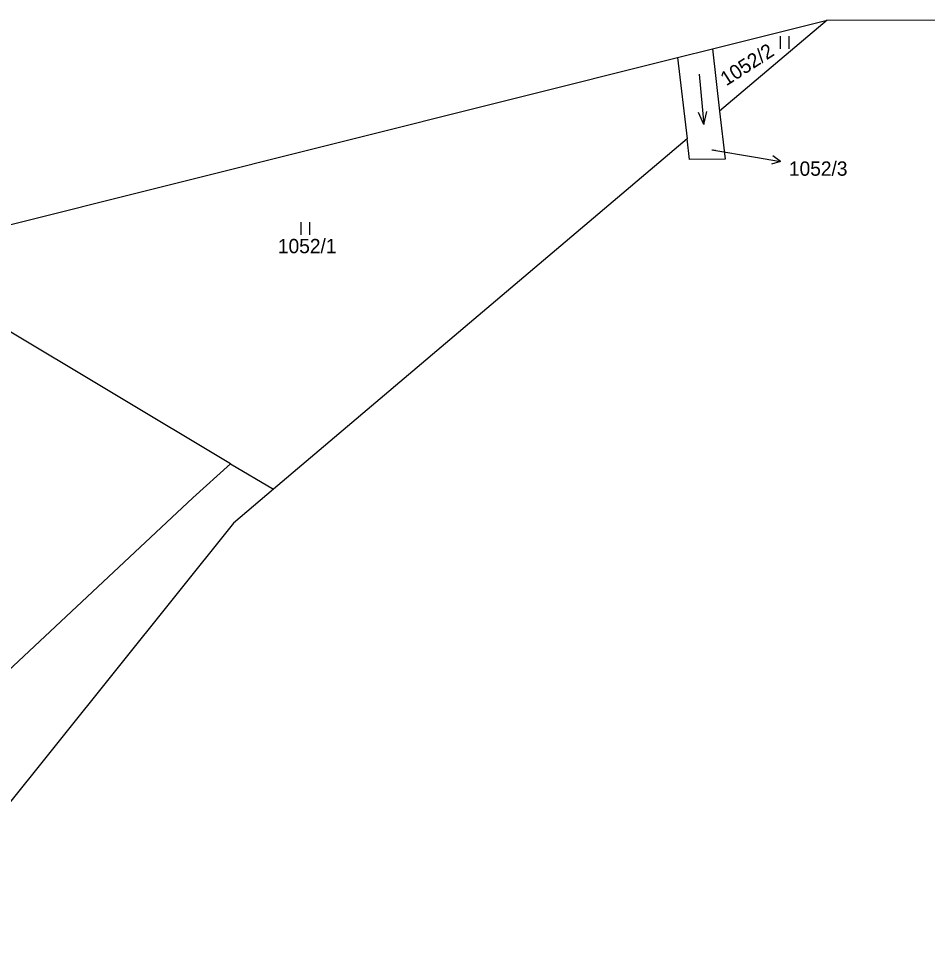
# Model space of a CAD drawing. Extents: x -795483 to -789093, y -1112258 to -1108741.
# Drawn here: x -792198.7 to -792090.7, y -1109216 to -1109104.9 of the extents above; entities that cross this region are included whole.
import ezdxf

# ---------------------------------------------------------------- set-up
doc = ezdxf.new("R2010")
doc.units = 0
for name, color, linetype in [('Komunikace', 7, 'Continuous'), ('Vrstva 1', 7, 'Continuous'), ('Vrstva 14', 7, 'Continuous'), ('Vrstva 16', 7, 'Continuous'), ('Vrstva 23', 7, 'Continuous'), ('Vrstva 4', 7, 'Continuous')]:
    doc.layers.add(name, color=color, linetype=linetype)

msp = doc.modelspace()

# ---------------------------------------------------------------- linework, layer by layer
at = {"layer": 'Komunikace'}
msp.add_line((-792116.32, -1109120.45), (-792111.11, -1109121.34), dxfattribs=at)
at = {"layer": 'Vrstva 1'}
for p, q in [((-792102.6, -1109105.05), (-792115.39, -1109115.88)), ((-792116.23, -1109108.46), (-792115.39, -1109115.88)), ((-792120.39, -1109109.5), (-792119.26, -1109119.17)), ((-792115.39, -1109115.88), (-792114.74, -1109121.59)), ((-792119.26, -1109119.17), (-792168.37, -1109160.76)), ((-792118.98, -1109121.61), (-792119.26, -1109119.17)), ((-792114.74, -1109121.59), (-792118.98, -1109121.61)), ((-792173.51, -1109157.74), (-792214.64, -1109133.1)), ((-792173.51, -1109157.74), (-792177.95, -1109161.8)), ((-792173.51, -1109157.74), (-792168.37, -1109160.76)), ((-792168.37, -1109160.76), (-792173.12, -1109164.78)), ((-792219.23, -1109200.36), (-792177.95, -1109161.8)), ((-792173.12, -1109164.78), (-792214.17, -1109216))]:
    msp.add_line(p, q, dxfattribs=at)
at = {"layer": 'Vrstva 16'}
for p, q in [((-792111.11, -1109121.34), (-792108.15, -1109121.84)), ((-792108.15, -1109121.84), (-792109.22, -1109122.17)), ((-792108.15, -1109121.84), (-792109.05, -1109121.18))]:
    msp.add_line(p, q, dxfattribs=at)
at = {"layer": 'Vrstva 23'}
for p, q in [((-792108.16, -1109108.45), (-792108.16, -1109106.95)), ((-792107.16, -1109106.95), (-792107.16, -1109108.45)), ((-792117.82, -1109111.48), (-792117.26, -1109117.46)), ((-792117.26, -1109117.46), (-792117.9, -1109116.01)), ((-792117.26, -1109117.46), (-792116.9, -1109115.92)), ((-792165.11, -1109130.54), (-792165.11, -1109129.04)), ((-792164.11, -1109129.04), (-792164.11, -1109130.54))]:
    msp.add_line(p, q, dxfattribs=at)
at = {"layer": 'Vrstva 4'}
for p, q in [((-792116.23, -1109108.46), (-792102.6, -1109105.05)), ((-792102.6, -1109105.05), (-792043.19, -1109104.89)), ((-792120.39, -1109109.5), (-792116.23, -1109108.46)), ((-792214.64, -1109133.1), (-792120.39, -1109109.5))]:
    msp.add_line(p, q, dxfattribs=at)

# ---------------------------------------------------------------- texts
at = {"layer": 'Vrstva 14'}
msp.add_text('1052/2', height=1.7, rotation=32.8999, dxfattribs=at).set_placement((-792114.59, -1109112.93))
for s, height, p in [('1052/3', 0.1, (-792116.32, -1109120.45)), ('1052/1', 1.7, (-792167.86, -1109132.74))]:
    msp.add_text(s, height=height, dxfattribs=at).set_placement(p)
at = {"layer": 'Vrstva 16'}
msp.add_text('1052/3', height=1.7, dxfattribs=at).set_placement((-792107.15, -1109123.54))

doc.saveas('drawing.dxf')
